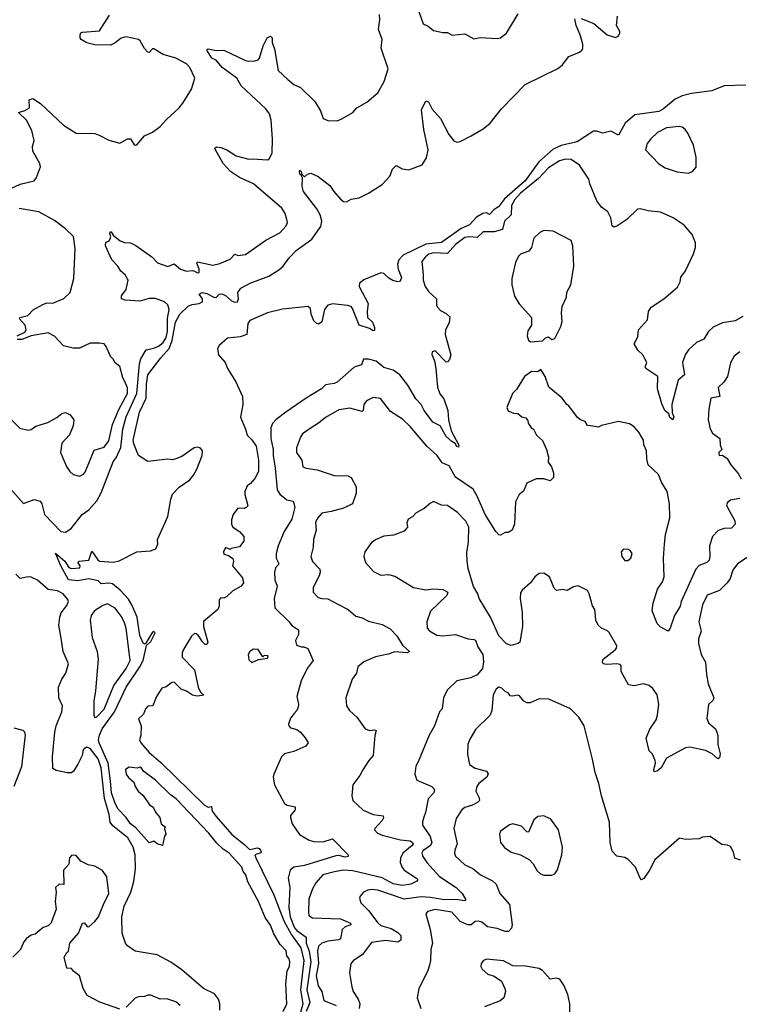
# Model space of a CAD drawing. Extents: x 2056909 to 2160450, y 827444 to 1016825.
# Tile 440 of 501: x 2109851 to 2114483, y 1001362 to 1007702. Entities that reach past the tile are written whole.
import ezdxf

# ---------------------------------------------------------------- set-up
doc = ezdxf.new("R2010")
doc.units = 0

msp = doc.modelspace()

# ---------------------------------------------------------------- linework, layer by layer
at = {"layer": '0CON10XD'}
for points in [[(2112405, 1007797.5), (2112447.5, 1007675), (2112480.7, 1007660.7), (2112515, 1007632.5), (2112575, 1007620), (2112605, 1007620), (2112635, 1007603.3), (2112715, 1007610), (2112775, 1007578.8), (2112815, 1007586.2), (2112925, 1007580), (2112945.7, 1007584.3), (2112983.8, 1007615), (2113059.3, 1007740.7)], [(2109772.9, 1004702.9), (2109875, 1004586), (2109945, 1004612.5), (2109981.7, 1004601.7), (2109992.9, 1004585), (2110011.1, 1004515), (2110115, 1004405.8), (2110145, 1004401.9), (2110182.9, 1004425), (2110252, 1004515), (2110295, 1004546.9), (2110346.5, 1004603.5), (2110374.7, 1004655), (2110453.1, 1004855), (2110474.5, 1004885.5), (2110501.7, 1004948.3), (2110514.8, 1005065), (2110536.7, 1005145), (2110605.4, 1005295), (2110622.9, 1005487.1), (2110630.9, 1005519.1), (2110665, 1005577.1), (2110715, 1005587.1), (2110745, 1005599.8), (2110775, 1005624.4), (2110793.3, 1005656.7), (2110801.2, 1005695), (2110802, 1005778), (2110812, 1005835), (2110805.4, 1005865), (2110783.3, 1005885), (2110725, 1005907.2), (2110685, 1005906.8), (2110625, 1005889.6), (2110530, 1005895), (2110506.7, 1005905), (2110506, 1005925), (2110537.1, 1005965), (2110548.1, 1006025), (2110529.4, 1006059.4), (2110502.2, 1006082.2), (2110482.5, 1006115), (2110444, 1006155), (2110403.8, 1006245), (2110405, 1006270), (2110425, 1006276.7), (2110431.2, 1006285), (2110436.7, 1006305), (2110431.2, 1006325), (2110433.8, 1006335), (2110440, 1006335), (2110452.5, 1006315), (2110497.3, 1006277.3), (2110525, 1006267.5), (2110565, 1006264.2), (2110598.9, 1006248.9), (2110700.8, 1006175), (2110736.9, 1006136.9), (2110805, 1006111.8), (2110845, 1006129.4), (2110885, 1006094.6), (2110925, 1006083.5), (2110965, 1006086.7), (2110975, 1006082.2), (2110995, 1006071.4), (2111005.7, 1006075), (2111006.4, 1006095), (2110990.8, 1006135), (2110996.2, 1006143.8), (2111095, 1006121.5), (2111138.3, 1006131.7), (2111205, 1006160.8), (2111235, 1006192), (2111255, 1006183.3), (2111305, 1006190), (2111435, 1006281.4), (2111525, 1006328.8), (2111566, 1006375), (2111573.6, 1006396.4), (2111571.2, 1006415), (2111558.8, 1006455), (2111537.6, 1006487.6), (2111355, 1006645.5), (2111265, 1006685.4), (2111208.5, 1006725), (2111161.1, 1006775), (2111111.2, 1006865), (2111107.5, 1006875), (2111116.7, 1006883.3), (2111145, 1006880), (2111185, 1006863.1), (2111245, 1006825.8), (2111325, 1006803.1), (2111350, 1006805), (2111445, 1006800), (2111456.7, 1006805), (2111470.5, 1006829.5), (2111475.8, 1006845), (2111477.6, 1006932.4), (2111469.5, 1007055), (2111457.8, 1007095), (2111435, 1007127.5), (2111276.9, 1007275), (2111249.2, 1007325), (2111155, 1007393.1), (2111115, 1007441.4), (2111087.1, 1007455), (2111056.2, 1007505), (2111065, 1007513.8), (2111115, 1007502.5), (2111165, 1007505.8), (2111305, 1007440), (2111325.6, 1007434.4), (2111365, 1007437.5), (2111385, 1007442.9), (2111395, 1007453.8), (2111417.4, 1007532.6), (2111444, 1007585), (2111465.8, 1007595.8), (2111475.7, 1007585.7), (2111476.7, 1007555), (2111490.9, 1007515), (2111514.2, 1007375), (2111576.7, 1007316.7), (2111615.4, 1007285.4), (2111657.5, 1007265), (2111750.8, 1007175), (2111788, 1007115), (2111804, 1007065), (2111835, 1007051.9), (2111895, 1007050), (2111925, 1007063.8), (2111995, 1007103.8), (2112020, 1007135), (2112085, 1007170), (2112155, 1007230), (2112195.8, 1007305), (2112222, 1007385), (2112177.6, 1007517.6), (2112184.5, 1007575), (2112160.9, 1007639.1), (2112169.3, 1007700.7), (2112166.5, 1007735)], [(2111068.5, 1002465), (2110858.8, 1002685), (2110821.5, 1002711.5), (2110725, 1002806.5), (2110650.5, 1002860.5), (2110635, 1002882.5), (2110625, 1002890), (2110607.5, 1002882.5), (2110555, 1002890), (2110532.5, 1002875), (2110536.7, 1002845), (2110552, 1002822), (2110585, 1002792.5), (2110593.3, 1002765), (2110612.5, 1002735), (2110645, 1002707.5), (2110687, 1002647), (2110710.7, 1002630.7), (2110725, 1002600), (2110752.5, 1002565), (2110762.5, 1002525), (2110787.5, 1002505), (2110782.5, 1002495), (2110791.7, 1002458.3), (2110782.5, 1002445), (2110770, 1002385), (2110736.4, 1002396.4), (2110715, 1002412.5), (2110685, 1002402.5), (2110598.8, 1002498.8), (2110563.8, 1002525), (2110535.6, 1002565), (2110485, 1002618.5), (2110465, 1002655.7), (2110441.1, 1002725), (2110435, 1002800), (2110420.9, 1002915), (2110362.6, 1003045), (2110358.9, 1003065), (2110363.9, 1003095), (2110382.4, 1003135), (2110461.5, 1003245), (2110536.2, 1003403.8), (2110625.1, 1003534.9), (2110646.1, 1003575), (2110667.5, 1003672.5), (2110695, 1003697.5), (2110722.5, 1003755), (2110715, 1003762.5), (2110705, 1003757.5), (2110658.3, 1003681.7), (2110645, 1003687.5), (2110625, 1003737.5), (2110606.9, 1003855), (2110573.7, 1003933.7), (2110550.3, 1003970.3), (2110497.8, 1004027.8), (2110448.9, 1004068.9), (2110424.6, 1004074.6), (2110375, 1004069.2), (2110355, 1004088), (2110295, 1004101.2), (2110225, 1004087.9), (2110164.3, 1004095), (2110114.7, 1004184.7), (2110082, 1004268), (2110140.8, 1004215), (2110166.2, 1004175), (2110185, 1004169.2), (2110237.3, 1004172.7), (2110240, 1004185), (2110227.5, 1004205), (2110232.5, 1004215), (2110295, 1004222.5), (2110315, 1004280), (2110353.8, 1004223.8), (2110365, 1004215.8), (2110455, 1004210), (2110491.7, 1004218.3), (2110605, 1004276.7), (2110693, 1004283), (2110726.1, 1004293.9), (2110740, 1004325), (2110737.5, 1004355), (2110803.6, 1004503.6), (2110823.8, 1004615), (2110835, 1004647.5), (2110878.3, 1004691.7), (2110945, 1004740), (2110969.7, 1004770.3), (2110991.9, 1004808.1), (2111026, 1004895), (2111027.3, 1004925), (2111015, 1004944), (2110995, 1004950), (2110974.2, 1004945.8), (2110895, 1004888.8), (2110856.1, 1004873.9), (2110835, 1004868.8), (2110805, 1004873.3), (2110675, 1004856.7), (2110615, 1004896.7), (2110585, 1004971.2), (2110582, 1004995), (2110622, 1005175), (2110664.7, 1005265), (2110666.1, 1005355), (2110675.3, 1005415), (2110758.9, 1005525), (2110813.4, 1005585), (2110833.3, 1005636.7), (2110853.7, 1005755), (2110880.7, 1005805), (2110935, 1005857), (2110961.8, 1005868.2), (2111005, 1005874.5), (2111027.2, 1005885), (2111026.7, 1005905), (2111006.9, 1005935), (2111025.3, 1005944.7), (2111055, 1005940), (2111105, 1005912.5), (2111116.9, 1005915), (2111135, 1005935.6), (2111152.2, 1005937.8), (2111175, 1005926.4), (2111215, 1005892.1), (2111235, 1005883.3), (2111251.8, 1005885), (2111259.4, 1005905), (2111255.5, 1005945), (2111275, 1005973.1), (2111335, 1006006.2), (2111455, 1006050.6), (2111518.5, 1006091.5), (2111547.5, 1006115), (2111585, 1006168), (2111630.8, 1006215), (2111730.7, 1006289.3), (2111788.8, 1006371.2), (2111794.6, 1006405.4), (2111784.7, 1006445), (2111762.6, 1006485), (2111677.1, 1006595), (2111669.7, 1006629.7), (2111671.7, 1006681.7), (2111663, 1006703), (2111655, 1006707.5), (2111652, 1006725), (2111655, 1006732.5), (2111662.5, 1006725), (2111667.5, 1006707.5), (2111685, 1006690), (2111703, 1006707), (2111725, 1006713.3), (2111771.4, 1006691.4), (2111848, 1006635), (2111872.5, 1006595), (2111915, 1006547.1), (2111935, 1006532), (2111955, 1006530), (2111985, 1006545.8), (2112035.4, 1006554.6), (2112096.2, 1006585), (2112185, 1006640.8), (2112232.5, 1006695), (2112249.5, 1006740.5), (2112275, 1006762.5), (2112312, 1006742), (2112355, 1006734.4), (2112441.7, 1006768.3), (2112468.6, 1006811.4), (2112480, 1006865), (2112452.5, 1006995), (2112438.1, 1007121.9), (2112465, 1007180), (2112483, 1007173), (2112505.9, 1007125.9), (2112558.8, 1007065), (2112612.4, 1006962.4), (2112645, 1006921.2), (2112664.3, 1006914.3), (2112685, 1006918.6), (2112755.9, 1006954.1), (2112835, 1007000), (2112879.4, 1007035), (2112952.2, 1007127.8), (2113105, 1007285.6), (2113315, 1007387.5), (2113341.5, 1007408.5), (2113385.5, 1007464.5), (2113455, 1007493.3), (2113469.2, 1007505), (2113475.6, 1007515), (2113475.5, 1007545), (2113458.5, 1007605), (2113431.9, 1007665), (2113425, 1007707.5)], [(2110255, 1007622.5), (2110365, 1007630), (2110429.8, 1007730.2)], [(2113465, 1007710), (2113546.5, 1007676.5), (2113632.5, 1007605), (2113685, 1007586.2), (2113703.9, 1007596.1), (2113713.3, 1007615), (2113713.3, 1007625), (2113691.2, 1007665), (2113698.8, 1007725)], [(2109793.1, 1006615), (2109855, 1006642.5), (2109945, 1006664.2), (2109959.2, 1006685), (2109983.8, 1006755), (2109980, 1006775), (2109936, 1006855), (2109934.1, 1006885.9), (2109943.8, 1006925), (2109929.5, 1006989.5), (2109893.8, 1007055), (2109842.5, 1007105), (2109885, 1007118), (2109913.3, 1007135), (2109912.5, 1007185), (2109935, 1007193.8), (2109985, 1007162), (2110133.6, 1007023.6), (2110215, 1006972), (2110335, 1006970), (2110367.3, 1006957.3), (2110425.7, 1006925.7), (2110495, 1006907.5), (2110545, 1006934), (2110564.1, 1006934.1), (2110585, 1006900), (2110595, 1006893.3), (2110605, 1006896.2), (2110655, 1006954.2), (2110705, 1006977.5), (2110756, 1007015), (2110795, 1007060), (2110877.1, 1007135), (2110901.9, 1007165), (2110955.7, 1007255), (2110978.8, 1007325), (2110945, 1007393.8), (2110925, 1007418.6), (2110855, 1007454.4), (2110775, 1007478.6), (2110715, 1007514), (2110705, 1007513.3), (2110685, 1007490), (2110675, 1007493.8), (2110655, 1007515.6), (2110626.2, 1007566.2), (2110615, 1007574.4), (2110535, 1007591.1), (2110505, 1007583.1), (2110465, 1007551.9), (2110435, 1007538.2), (2110335, 1007539.6), (2110283, 1007553), (2110247.5, 1007575), (2110240, 1007585), (2110240, 1007605), (2110243.6, 1007616.4), (2110255, 1007622.5)], [(2114525, 1007281.1), (2114385, 1007276.2), (2114305, 1007243.3), (2114175, 1007226.9), (2114115, 1007212.5), (2114069.9, 1007190.1), (2113995, 1007127.3), (2113965, 1007110), (2113810.2, 1007089.8), (2113748.6, 1007035), (2113705, 1006958), (2113655, 1006984.4), (2113605, 1006971.4), (2113565, 1006984.2), (2113545, 1006984.2), (2113440, 1006915), (2113335, 1006891.3), (2113285, 1006869.2), (2113193.3, 1006786.7), (2113105, 1006663.4), (2112971.2, 1006548.8), (2112933, 1006497), (2112905, 1006479.4), (2112875, 1006448.5), (2112855, 1006458), (2112831.5, 1006455), (2112790.4, 1006429.6), (2112745, 1006380.6), (2112692.9, 1006357.1), (2112565, 1006267.8), (2112465, 1006257.4), (2112319.2, 1006185), (2112291.2, 1006155), (2112282.3, 1006127.7), (2112286.9, 1006095), (2112307.5, 1006042.5), (2112300.8, 1006019.2), (2112285, 1006014.7), (2112253.1, 1006023.1), (2112227.8, 1006037.8), (2112195, 1006068.5), (2112175, 1006072.7), (2112065, 1006026.1), (2112038.2, 1006005), (2112036.2, 1005985), (2112094.2, 1005875), (2112087.3, 1005825), (2112089.2, 1005785), (2112122.5, 1005755), (2112135, 1005720), (2112135, 1005701.2), (2112125, 1005698.8), (2112102.6, 1005712.6), (2112036.9, 1005735), (2111992.8, 1005842.8), (2111984.4, 1005854.4), (2111961.1, 1005861.1), (2111865, 1005871.4), (2111835, 1005862.9), (2111812.7, 1005835), (2111795, 1005756.7), (2111775, 1005742), (2111763.8, 1005745), (2111745, 1005764), (2111727.1, 1005805), (2111722.5, 1005842.5), (2111707.5, 1005855), (2111542.6, 1005837.4), (2111445, 1005815.2), (2111332.2, 1005765), (2111318.9, 1005745), (2111312.5, 1005675), (2111269.6, 1005660.4), (2111188.3, 1005651.7), (2111133.8, 1005605), (2111124.3, 1005585), (2111130, 1005545), (2111174.3, 1005494.3), (2111188, 1005455), (2111241, 1005371), (2111284.6, 1005275), (2111287.6, 1005225), (2111273, 1005143), (2111304, 1005065), (2111315, 1005027.5), (2111345, 1004996.7), (2111372.5, 1004955), (2111387.5, 1004865), (2111387.8, 1004792.2), (2111365, 1004747.5), (2111335, 1004712.5), (2111315, 1004700), (2111300, 1004665), (2111300, 1004645), (2111319.1, 1004575), (2111315.2, 1004564.7), (2111295, 1004555.5), (2111255, 1004557.5), (2111225, 1004516.7), (2111215, 1004482.5), (2111214.1, 1004454.1), (2111222.5, 1004435), (2111265.9, 1004405.9), (2111292.5, 1004375), (2111292.5, 1004345), (2111265, 1004307.5), (2111213, 1004297), (2111205, 1004290), (2111175, 1004302.5), (2111162, 1004275), (2111165, 1004260), (2111195, 1004252.5), (2111223.6, 1004233.6), (2111226.7, 1004215), (2111220, 1004185), (2111285, 1004107.5), (2111291.2, 1004075), (2111276.2, 1004055), (2111222.5, 1004025), (2111185, 1003987.5), (2111165, 1003977.5), (2111145, 1003980), (2111134.2, 1003965.8), (2111133.8, 1003925), (2111126.1, 1003903.9), (2111035, 1003827.5), (2111033.8, 1003795), (2111062.5, 1003695), (2111055, 1003680), (2111045, 1003680), (2111027, 1003697), (2110999.3, 1003739.3), (2110987, 1003747), (2110975, 1003750), (2110956.4, 1003733.6), (2110905, 1003647.5), (2110896.2, 1003625), (2110897.5, 1003597.5), (2110975.9, 1003515.9), (2111000, 1003405), (2111015, 1003372.5), (2111037, 1003353), (2110994.2, 1003345.8), (2110963.2, 1003353.2), (2110925, 1003378.6), (2110890.6, 1003390.6), (2110845, 1003436.7), (2110830, 1003435), (2110793.6, 1003406.4), (2110765, 1003397.5), (2110732.5, 1003345), (2110707.5, 1003285), (2110675, 1003282.5), (2110660, 1003265), (2110648.8, 1003231.2), (2110615, 1003200), (2110632.5, 1003155), (2110630, 1003095), (2110621.2, 1003065), (2110631.2, 1003045), (2110685, 1002982.8), (2110760.3, 1002920.3), (2111040, 1002645), (2111065, 1002630.6), (2111086.4, 1002636.4), (2111089.2, 1002605), (2111115, 1002570.5), (2111216.2, 1002455), (2111300.1, 1002390.1), (2111325, 1002362.8), (2111335, 1002358.4), (2111379.4, 1002369.4), (2111393.1, 1002365), (2111400.5, 1002355), (2111406.2, 1002345), (2111402.7, 1002337.3), (2111364.8, 1002325.2), (2111369.8, 1002305), (2111486.2, 1002066.2), (2111550.4, 1001900.4), (2111600.4, 1001810.4), (2111660.1, 1001725), (2111678.8, 1001645), (2111658.9, 1001455), (2111673.8, 1001365), (2111652.6, 1001285)], [(2114155, 1006714.3), (2114181.2, 1006725), (2114205, 1006753.3), (2114204.3, 1006815.7), (2114187.9, 1006895), (2114152, 1006972), (2114134, 1006995), (2114115, 1007009.2), (2114095, 1007014.3), (2114015, 1007005.5), (2113956.2, 1006975), (2113912.5, 1006935), (2113890, 1006905), (2113878.8, 1006865), (2113965, 1006774), (2114005, 1006747.5), (2114082.6, 1006722.6), (2114155, 1006714.3)], [(2113875, 1005517.5), (2113861.2, 1005545), (2113830, 1005575), (2113806.2, 1005615), (2113829.3, 1005660.7), (2113834, 1005705), (2113891.2, 1005768.8), (2113897.3, 1005822.7), (2113915, 1005852), (2113996.3, 1005903.7), (2114085, 1005980), (2114101.5, 1006015), (2114106.9, 1006045), (2114136.7, 1006085), (2114186.9, 1006195), (2114201.1, 1006235), (2114200.6, 1006265), (2114179.7, 1006319.7), (2114128.8, 1006378.8), (2114056.4, 1006426.4), (2113975, 1006462.5), (2113895, 1006470.8), (2113845, 1006484.3), (2113827.9, 1006482.1), (2113758, 1006415), (2113695, 1006372.5), (2113675, 1006366.7), (2113664, 1006374), (2113655.8, 1006425.8), (2113636, 1006465), (2113595, 1006493.8), (2113565.8, 1006535), (2113520, 1006645), (2113513.5, 1006675), (2113454.3, 1006764.3), (2113400.9, 1006800.9), (2113365, 1006803.1), (2113325, 1006793.1), (2113255, 1006747.2), (2113190.7, 1006679.3), (2113075, 1006584.7), (2113038.9, 1006545), (2113016.8, 1006505), (2113014.7, 1006445), (2112972.3, 1006405), (2112958.5, 1006351.5), (2112905, 1006336.1), (2112835, 1006335.6), (2112795, 1006300), (2112745, 1006304.7), (2112715, 1006298.6), (2112655, 1006254.7), (2112605, 1006196.9), (2112515, 1006200), (2112485, 1006192.7), (2112461.9, 1006175), (2112439.2, 1006145), (2112448.7, 1006061.3), (2112447.5, 1006025), (2112461.2, 1005985), (2112485, 1005949.4), (2112534.2, 1005905), (2112534.3, 1005865), (2112540.3, 1005850.3), (2112558.7, 1005828.7), (2112595, 1005810), (2112619.3, 1005789.3), (2112615, 1005750), (2112592.5, 1005705), (2112589.2, 1005675), (2112626, 1005545), (2112617.5, 1005515), (2112605, 1005500), (2112595, 1005497.5), (2112525, 1005568.8), (2112506.2, 1005563.8), (2112504.1, 1005545.9), (2112520, 1005505), (2112530, 1005455), (2112540.6, 1005335), (2112555, 1005293.8), (2112580.3, 1005260.3), (2112605.7, 1005185), (2112611.4, 1005125), (2112627.9, 1005055), (2112678, 1004962), (2112675, 1004950), (2112665, 1004953.3), (2112653.8, 1004973.8), (2112632.2, 1004985), (2112595, 1005017.8), (2112556.2, 1005086.2), (2112510.8, 1005110.8), (2112454.8, 1005184.8), (2112435.2, 1005225.2), (2112400.9, 1005260.9), (2112349.6, 1005349.6), (2112298.2, 1005415), (2112255, 1005446.2), (2112195, 1005462.5), (2112145, 1005504.3), (2112095, 1005517.1), (2112064.1, 1005515.9), (2112051.2, 1005478.8), (2112003.8, 1005465), (2111895, 1005368.5), (2111875, 1005358.9), (2111818.5, 1005351.5), (2111794, 1005326), (2111694.5, 1005265.5), (2111564.4, 1005175), (2111501.7, 1005128.3), (2111477.6, 1005102.4), (2111466.3, 1005073.7), (2111467.6, 1005005), (2111482.6, 1004935), (2111482.3, 1004895), (2111495.9, 1004815), (2111507.3, 1004675), (2111525, 1004647.1), (2111571.2, 1004611.2), (2111611.8, 1004601.8), (2111622.5, 1004562.5), (2111602.9, 1004485), (2111553.1, 1004406.9), (2111515.4, 1004315), (2111502, 1004265), (2111500.9, 1004235), (2111517.5, 1004205), (2111516.7, 1004195), (2111497.2, 1004172.8), (2111490, 1004145), (2111492.8, 1004095), (2111507.3, 1004055), (2111488.1, 1003975), (2111492.9, 1003915), (2111586, 1003825), (2111602.2, 1003802.2), (2111645, 1003772.5), (2111645.7, 1003744.3), (2111626.7, 1003705), (2111632.5, 1003675), (2111665, 1003663.3), (2111680, 1003665), (2111705, 1003653.3), (2111740, 1003575), (2111700.8, 1003525), (2111662.2, 1003445), (2111634.4, 1003345), (2111645.6, 1003295), (2111644.2, 1003275), (2111635, 1003253.3), (2111616.7, 1003235), (2111593.3, 1003205), (2111580, 1003165), (2111583.3, 1003155), (2111593, 1003143), (2111635, 1003130.8), (2111658.8, 1003115), (2111688.8, 1003078.8), (2111707.5, 1003045), (2111692.5, 1003025), (2111615, 1002990.8), (2111555, 1002975.6), (2111535, 1002956), (2111485.9, 1002844.1), (2111482.9, 1002825), (2111490, 1002775), (2111556.2, 1002655), (2111572.5, 1002645), (2111624.5, 1002634.5), (2111623.8, 1002615), (2111595, 1002578), (2111593.3, 1002565), (2111604.2, 1002525), (2111652, 1002455), (2111715, 1002418.6), (2111745, 1002410), (2111805, 1002408.6), (2111865, 1002427.5), (2111965.8, 1002325), (2111964.2, 1002315), (2111945, 1002309.7), (2111905, 1002320), (2111885, 1002317.8), (2111685, 1002256.9), (2111616.2, 1002245), (2111592, 1002225), (2111578.1, 1002175), (2111588.8, 1002115), (2111582.3, 1001985), (2111591.2, 1001925), (2111620.2, 1001855), (2111635, 1001836.8), (2111695.3, 1001795), (2111694.8, 1001755.2), (2111714.2, 1001704.2), (2111725.5, 1001635.5), (2111699.7, 1001455), (2111719.2, 1001375), (2111694.5, 1001315)], [(2109835, 1005666.7), (2109885, 1005690), (2109893.3, 1005705), (2109885.9, 1005735.9), (2109850, 1005775), (2109852.5, 1005785), (2109903.6, 1005796.4), (2109937, 1005833), (2110000.9, 1005869.1), (2110025, 1005878.1), (2110065, 1005875.7), (2110134.2, 1005905.8), (2110176, 1005945), (2110200, 1006035), (2110208, 1006228), (2110196.9, 1006305), (2110146.2, 1006356.2), (2110075, 1006408.6), (2109975, 1006464.3), (2109847, 1006487)], [(2113137.8, 1005627.8), (2113215, 1005634.2), (2113235, 1005652.5), (2113255, 1005660), (2113275, 1005643.3), (2113295, 1005650), (2113334.4, 1005725.6), (2113341.7, 1005758.3), (2113337.8, 1005815), (2113341.9, 1005855), (2113369.4, 1005915), (2113373.4, 1005946.6), (2113397.8, 1005995), (2113417.8, 1006115), (2113411.9, 1006245), (2113400.3, 1006280.3), (2113285, 1006340.8), (2113225, 1006344), (2113198.3, 1006331.7), (2113160, 1006295), (2113144.4, 1006235.6), (2113128.3, 1006211.7), (2113075, 1006192), (2113061.7, 1006178.3), (2113042.1, 1006137.9), (2113019.2, 1006035), (2113018, 1005995), (2113035, 1005922.5), (2113065, 1005872.5), (2113144.1, 1005784.1), (2113146, 1005735), (2113122.1, 1005697.9), (2113116.2, 1005665), (2113125, 1005638.8), (2113137.8, 1005627.8)], [(2114505, 1005790), (2114455, 1005762.5), (2114375, 1005750), (2114315, 1005721.4), (2114285.4, 1005694.6), (2114255, 1005646), (2114206.2, 1005623.8), (2114155, 1005575.6), (2114134.5, 1005545), (2114116.4, 1005495), (2114128.9, 1005415), (2114088.2, 1005381.8), (2114047.3, 1005225), (2114050, 1005170), (2114061.1, 1005145), (2114055, 1005126.2), (2114035, 1005141.2), (2114030, 1005165), (2114004, 1005185), (2113985, 1005227.5), (2113956.2, 1005325), (2113957.5, 1005405), (2113880, 1005455), (2113876, 1005465), (2113886.7, 1005495), (2113875, 1005517.5)], [(2109727.5, 1005195), (2109852.7, 1005072.7), (2109905, 1005058.8), (2109925, 1005063.8), (2109955, 1005084.2), (2110032.4, 1005107.6), (2110090.5, 1005139.5), (2110123, 1005167), (2110145, 1005172.5), (2110175, 1005157.5), (2110198.8, 1005125), (2110196.1, 1005086.1), (2110172.1, 1005027.9), (2110122.5, 1004975), (2110114.5, 1004915), (2110152.2, 1004825), (2110173.1, 1004793.1), (2110195, 1004772.9), (2110235, 1004762.5), (2110261.2, 1004775), (2110272.1, 1004787.9), (2110330.7, 1004929.3), (2110395, 1004948.9), (2110425, 1004990.6), (2110448.3, 1005095), (2110488, 1005192), (2110544.8, 1005295), (2110545, 1005331.2), (2110525, 1005377.5), (2110514.4, 1005395), (2110495, 1005470), (2110464.1, 1005494.1), (2110454.1, 1005514.1), (2110435, 1005532.5), (2110407.7, 1005597.7), (2110393.9, 1005613.9), (2110365, 1005620), (2110305, 1005618.6), (2110235, 1005588), (2110195, 1005586), (2110133, 1005603), (2110075.8, 1005665), (2110035, 1005685.7), (2109925, 1005666), (2109865, 1005642.5), (2109835, 1005642)], [(2114485.7, 1005564.3), (2114449.2, 1005535), (2114425, 1005493.3), (2114406, 1005404), (2114383, 1005367), (2114345.8, 1005334.2), (2114357.5, 1005275), (2114300, 1005265), (2114285.8, 1005194.2)], [(2114485, 1004619.2), (2114425, 1004608), (2114405.8, 1004594.2), (2114400.8, 1004579.2), (2114404.2, 1004565), (2114454.3, 1004475), (2114456.9, 1004453.1), (2114432.1, 1004427.9), (2114385, 1004425.6), (2114347.4, 1004412.6), (2114310.9, 1004375), (2114290.4, 1004315), (2114293.3, 1004245), (2114288, 1004222), (2114273.4, 1004206.6), (2114225, 1004188.5), (2114203.2, 1004165), (2114109.2, 1003955), (2114101.4, 1003925), (2114066, 1003865), (2114038.2, 1003785), (2114025, 1003765.8), (2113973, 1003793), (2113953.8, 1003815), (2113921.2, 1003895), (2113929.2, 1003945), (2113955.8, 1004035), (2113987.6, 1004082.4), (2113999.4, 1004115), (2113995.5, 1004235), (2114000.3, 1004325), (2114007.4, 1004387.4), (2114034.5, 1004495), (2114034.4, 1004585), (2114018.5, 1004665), (2113980.8, 1004725), (2113962.7, 1004772.7), (2113897.1, 1004835), (2113886.8, 1004875), (2113885.9, 1004925.9), (2113867.5, 1004965), (2113865.6, 1004995), (2113836.9, 1005046.9), (2113805, 1005080.8), (2113775, 1005099.4), (2113704.3, 1005114.3), (2113595, 1005090), (2113575, 1005078.8), (2113540, 1005085), (2113505, 1005090), (2113490, 1005115), (2113460, 1005125), (2113440.7, 1005140.7), (2113386.4, 1005216.4), (2113373.6, 1005223.6), (2113342.5, 1005265), (2113256.1, 1005336.1), (2113234, 1005405), (2113205, 1005450), (2113186.4, 1005433.6), (2113144.1, 1005435.9), (2113100, 1005405), (2113048.3, 1005321.7), (2113022.5, 1005295), (2112986.7, 1005205), (2112995, 1005182.5), (2113028.3, 1005168.3), (2113056.4, 1005166.4), (2113083.9, 1005143.9), (2113109.3, 1005139.3), (2113121.7, 1005121.7), (2113123.3, 1005105), (2113145, 1005072.5), (2113157.5, 1005065), (2113176.4, 1005026.4), (2113215, 1004992.5), (2113241.2, 1004935), (2113253.8, 1004885), (2113253, 1004853), (2113273.6, 1004823.6), (2113286.7, 1004785), (2113286.2, 1004755), (2113265, 1004732.5), (2113225, 1004746.2), (2113175, 1004746), (2113115, 1004716.7), (2113093.6, 1004666.4), (2113066.7, 1004645), (2113042.7, 1004597.3), (2113036.7, 1004455), (2113021.2, 1004415), (2112995, 1004400.8), (2112975, 1004401.2), (2112945, 1004381.9), (2112934.6, 1004384.6), (2112916.2, 1004406.2), (2112845.9, 1004515.9), (2112796.2, 1004635), (2112769.2, 1004679.2), (2112655.9, 1004755.9), (2112615, 1004828.8), (2112569.7, 1004849.7), (2112538.9, 1004895), (2112471.8, 1004955), (2112365, 1005082.5), (2112315, 1005128.8), (2112238.3, 1005178.3), (2112173.6, 1005263.6), (2112125, 1005268.9), (2112082.1, 1005247.9), (2112065.4, 1005224.6), (2112062.5, 1005185), (2112055, 1005178.6), (2111975, 1005200.6), (2111905, 1005190.9), (2111819.2, 1005140.8), (2111775, 1005103.5), (2111726.2, 1005075), (2111671.4, 1005035), (2111658.1, 1005015), (2111632, 1004945), (2111632, 1004915), (2111666.2, 1004865), (2111673.9, 1004823.9), (2111695, 1004813.8), (2111765, 1004803.1), (2111875, 1004767.3), (2111964.3, 1004764.3), (2111984.1, 1004754.1), (2112016.2, 1004695), (2112016, 1004654), (2111993.3, 1004585), (2111935, 1004557.5), (2111855, 1004534.6), (2111796.2, 1004525), (2111767.4, 1004492.6), (2111754.4, 1004465), (2111759.2, 1004415), (2111741.9, 1004355), (2111738.9, 1004305), (2111724.4, 1004245), (2111735, 1004214.2), (2111782.5, 1004165), (2111785.7, 1004145), (2111779.1, 1004120.9), (2111739.2, 1004045), (2111739.2, 1004015), (2111772.3, 1003982.3), (2111795, 1003974.5), (2111835, 1003972.5), (2111898.7, 1003938.7), (2111964.3, 1003905), (2112015, 1003861.2), (2112055, 1003851.5), (2112095, 1003828.2), (2112185, 1003808.6), (2112235, 1003780), (2112278, 1003735), (2112314.4, 1003675), (2112359.2, 1003635), (2112345, 1003624.5), (2112265, 1003632.5), (2112223.3, 1003616.7), (2112140.4, 1003599.6), (2112065, 1003566.5), (2112027.5, 1003535), (2112017.8, 1003495), (2111991.8, 1003455), (2111951.1, 1003335), (2111955, 1003283.8), (2111974.6, 1003254.6), (2112021.7, 1003211.7), (2112075, 1003136), (2112105, 1003125.7), (2112135, 1003130), (2112146, 1003125), (2112137.4, 1003092.6), (2112126.7, 1002965), (2112097.8, 1002932.2), (2112058.5, 1002871.5), (2112039.2, 1002835), (2111994.5, 1002775.5), (2111989.2, 1002705), (2111996.2, 1002675), (2112062.6, 1002612.6), (2112125, 1002584.6), (2112190, 1002575), (2112192, 1002562), (2112185, 1002546), (2112136, 1002495), (2112133.8, 1002485), (2112154.5, 1002464.5), (2112185, 1002451.5), (2112301.7, 1002421.8), (2112364, 1002414), (2112379.5, 1002405), (2112382.7, 1002395), (2112377.3, 1002385), (2112317.2, 1002335), (2112302.6, 1002302.6), (2112299.2, 1002275), (2112312.3, 1002242.2), (2112326.5, 1002225), (2112405.6, 1002175), (2112412.9, 1002165), (2112406.2, 1002155), (2112368, 1002135), (2112315, 1002127.1), (2112255, 1002138.4), (2112185, 1002176.3), (2111995, 1002221.2), (2111933.6, 1002226.4), (2111876.2, 1002216.2), (2111802.9, 1002195), (2111756.7, 1002145), (2111735, 1002106.2), (2111711.7, 1002038.3), (2111710, 1001955), (2111712.9, 1001935), (2111735, 1001919.5), (2111915, 1001912.6), (2111979.4, 1001885), (2111981.4, 1001875), (2111945, 1001860.3), (2111925.9, 1001845), (2111915, 1001784.4), (2111903.1, 1001776.9), (2111835, 1001769.1), (2111795, 1001756.1), (2111774.3, 1001735.7), (2111768.1, 1001705), (2111775.2, 1001625), (2111759.8, 1001545), (2111771.9, 1001481.9), (2111794.7, 1001445), (2111807.5, 1001387.5), (2111887.1, 1001355)], [(2114285.8, 1005194.2), (2114281.4, 1005125), (2114295, 1005067.5), (2114310.7, 1005040.7), (2114356.7, 1005005), (2114360, 1004965), (2114370, 1004935), (2114350, 1004915), (2114353.3, 1004895), (2114375, 1004897.5), (2114405, 1004877.5), (2114428.8, 1004835), (2114475, 1004780), (2114493.8, 1004745)], [(2113557, 1003863), (2113552.5, 1003905), (2113538.3, 1003928.3), (2113516.7, 1004005), (2113505, 1004026.7), (2113445, 1004056.2), (2113415, 1004051.2), (2113375, 1004026.7), (2113345, 1004033.3), (2113305, 1004027.5), (2113291.7, 1004041.7), (2113261.2, 1004115), (2113225, 1004137.5), (2113195, 1004135.8), (2113165.6, 1004114.4), (2113138.8, 1004075), (2113085, 1004028.8), (2113075, 1004012.5), (2113071.5, 1003975), (2113085.5, 1003885), (2113087.5, 1003795), (2113070, 1003695), (2113060, 1003685), (2113015, 1003672.9), (2112985, 1003684.3), (2112934.3, 1003735), (2112882, 1003855), (2112807.5, 1003975), (2112799.4, 1004005), (2112771.7, 1004051.7), (2112737.7, 1004167.7), (2112730, 1004215), (2112728.9, 1004271.1), (2112738.9, 1004341.1), (2112741.8, 1004435), (2112722.1, 1004472.1), (2112668.8, 1004528.8), (2112605, 1004573.8), (2112565, 1004576), (2112515, 1004600), (2112495, 1004590), (2112455, 1004554), (2112403.3, 1004526.7), (2112379.5, 1004500.5), (2112351.2, 1004485), (2112341.7, 1004461.7), (2112346.7, 1004435), (2112325, 1004408), (2112256.8, 1004383.2), (2112195, 1004376.5), (2112145, 1004355.8), (2112115.8, 1004335), (2112073.3, 1004275), (2112066.2, 1004245), (2112076.1, 1004206.1), (2112128.3, 1004148.3), (2112175, 1004126.2), (2112225, 1004130), (2112265, 1004120), (2112385.9, 1004045.9), (2112465, 1004030.8), (2112515, 1004037.5), (2112575, 1004033.3), (2112606.4, 1004016.4), (2112600, 1003995), (2112495, 1003894), (2112470.8, 1003825), (2112474.2, 1003785), (2112487.6, 1003767.6), (2112535, 1003739.4), (2112575, 1003735.6), (2112655, 1003744), (2112737.5, 1003715), (2112775, 1003712), (2112785, 1003706), (2112798.8, 1003665), (2112831.9, 1003615), (2112836.8, 1003566.8), (2112829.3, 1003525), (2112795, 1003483.9), (2112755, 1003464.1), (2112665, 1003445.5), (2112602, 1003385), (2112578, 1003335), (2112570, 1003265), (2112554, 1003245), (2112521.4, 1003155), (2112485.7, 1003094.3), (2112416.6, 1002923.4), (2112400, 1002895), (2112394.3, 1002845), (2112406.2, 1002805), (2112504.2, 1002765), (2112520.6, 1002745), (2112515.5, 1002724.5), (2112480, 1002685), (2112463.7, 1002596.3), (2112451.8, 1002568.2), (2112443, 1002537), (2112444.5, 1002515), (2112493.6, 1002443.6), (2112502.8, 1002405), (2112494.3, 1002385.7), (2112445, 1002349.5), (2112440, 1002335), (2112445.3, 1002315), (2112471.8, 1002275), (2112552.1, 1002185), (2112659.5, 1002115), (2112699.2, 1002075), (2112722.5, 1002035), (2112715, 1002027.5), (2112658, 1002038), (2112585, 1002035.1), (2112495, 1002050.7), (2112435, 1002053.5), (2112325, 1002039.5), (2112155, 1002097.5), (2112118.2, 1002101.8), (2112092, 1002098), (2112064.6, 1002085.4), (2112041.7, 1002058.3), (2112038.6, 1002045), (2112047.5, 1002015), (2112097, 1001967), (2112155, 1001886.2), (2112175, 1001870.4), (2112196.3, 1001863.7), (2112241.3, 1001851.3), (2112285.8, 1001825), (2112304.3, 1001805), (2112304, 1001775), (2112285, 1001763.1), (2112205, 1001772.7), (2112115, 1001760), (2112057.6, 1001682.4), (2111997.6, 1001642.4), (2111982.9, 1001625), (2111974.2, 1001565), (2111988.1, 1001475), (2111996.9, 1001445), (2112028.9, 1001395), (2112039.7, 1001365), (2112035.3, 1001335)], [(2114633.8, 1004306.2), (2114470.9, 1004199.1), (2114442, 1004158), (2114424.1, 1004105), (2114405, 1004076.5), (2114355, 1004027.7), (2114275, 1003995.6), (2114245.3, 1003934.7), (2114221.1, 1003825), (2114238.1, 1003765), (2114220, 1003715), (2114220.5, 1003685), (2114237.3, 1003615), (2114265.6, 1003565), (2114270.6, 1003485), (2114283.1, 1003425), (2114318.6, 1003335), (2114315, 1003321.2), (2114285, 1003292.5), (2114273.2, 1003203.2), (2114284, 1003175), (2114328.8, 1003135), (2114338, 1003115), (2114344.1, 1003094.1), (2114344.2, 1003035), (2114360, 1002975), (2114355, 1002950), (2114345, 1002943.3), (2114308.8, 1002975), (2114265, 1002995.6), (2114165, 1003018.6), (2114135.6, 1003014.4), (2114015, 1002948), (2113979.2, 1002885), (2113955, 1002864.4), (2113935, 1002860), (2113931.9, 1002875), (2113942.9, 1002915), (2113941.7, 1002931.7), (2113925, 1002972.5), (2113903.3, 1002995), (2113883.8, 1003075), (2113907, 1003133), (2113947, 1003193), (2113957, 1003223), (2113965.6, 1003295), (2113954.3, 1003354.3), (2113925.8, 1003395.8), (2113902.5, 1003415), (2113865, 1003425.7), (2113805, 1003413.1), (2113769.7, 1003419.7), (2113721.2, 1003505), (2113721.9, 1003541.9), (2113715, 1003549.5), (2113695, 1003554.6), (2113630.5, 1003550.5), (2113606.7, 1003555), (2113601.2, 1003565), (2113606, 1003585), (2113682.9, 1003645), (2113692.9, 1003655), (2113695, 1003670), (2113645, 1003756.7), (2113635, 1003767.5), (2113595, 1003783.3), (2113575, 1003802.5), (2113560, 1003835), (2113557, 1003863)], [(2113745, 1004218.8), (2113765, 1004219.2), (2113784, 1004235), (2113793.3, 1004265), (2113780, 1004285), (2113765, 1004292.5), (2113735, 1004290), (2113722.5, 1004275), (2113726.7, 1004245), (2113745, 1004218.8)], [(2111138.8, 1001325), (2111138.8, 1001365), (2111130, 1001395), (2111105, 1001430), (2111035, 1001463.5), (2110895, 1001585.3), (2110824.2, 1001634.2), (2110735, 1001681.1), (2110593.8, 1001703.8), (2110545, 1001738.6), (2110531.4, 1001755), (2110509.4, 1001819.4), (2110507.8, 1001925), (2110523.8, 1001995), (2110565.8, 1002085), (2110586, 1002154), (2110596.4, 1002235), (2110594.7, 1002325.3), (2110581.2, 1002375), (2110546.5, 1002435), (2110450.5, 1002510.5), (2110433.5, 1002535), (2110426.1, 1002585), (2110396.8, 1002686.8), (2110375, 1002884.5), (2110355, 1002943.1), (2110305, 1003008.9), (2110281.7, 1003018.3), (2110258.8, 1003001.2), (2110252, 1002965), (2110225, 1002907.5), (2110197.3, 1002862.7), (2110185, 1002853.3), (2110157, 1002853), (2110085, 1002866.7), (2110065, 1002880), (2110061.9, 1002955), (2110077.5, 1003115), (2110086.2, 1003155), (2110123.1, 1003245), (2110127.3, 1003285), (2110102.2, 1003335), (2110101.1, 1003405), (2110121.5, 1003455), (2110147.5, 1003495), (2110165.5, 1003554.5), (2110130.6, 1003635), (2110118.9, 1003718.9), (2110103.4, 1003803.4), (2110108.2, 1003855), (2110117.6, 1003882.4), (2110155, 1003929.2), (2110164.4, 1003955), (2110159.8, 1003969.8), (2110130, 1004005), (2110095, 1004023.5), (2110035, 1004032.9), (2109965, 1004092.9), (2109925, 1004112.7), (2109905, 1004114.4), (2109855, 1004103.8), (2109825, 1004131.2)], [(2110335, 1003208.8), (2110345, 1003210.8), (2110395, 1003262.2), (2110457.1, 1003415), (2110535.7, 1003525), (2110560.9, 1003575), (2110535.2, 1003785), (2110524.2, 1003825), (2110505, 1003862.5), (2110465, 1003912.9), (2110415, 1003940.5), (2110385, 1003930.5), (2110332, 1003895), (2110310.8, 1003865), (2110304.2, 1003835), (2110317.8, 1003725), (2110348.5, 1003635), (2110355.6, 1003585), (2110339.2, 1003380.8), (2110327.3, 1003315), (2110327.5, 1003225), (2110335, 1003208.8)], [(2111345, 1003562.5), (2111388.3, 1003581.7), (2111445, 1003590), (2111450, 1003605), (2111425, 1003607.5), (2111415, 1003600), (2111385, 1003646.7), (2111355, 1003650), (2111332.5, 1003635), (2111322.5, 1003615), (2111325, 1003580), (2111345, 1003562.5)], [(2114489.5, 1002289.5), (2114453.9, 1002303.9), (2114445, 1002342.5), (2114425, 1002377.5), (2114406.1, 1002386.1), (2114370.5, 1002390.5), (2114295, 1002442.5), (2114245, 1002437.5), (2114225, 1002426.7), (2114136.4, 1002423.6), (2114097.5, 1002432.5), (2113938.3, 1002291.7), (2113904.5, 1002225.5), (2113867.3, 1002172.7), (2113853.9, 1002163.9), (2113844.1, 1002174.1), (2113814.4, 1002244.4), (2113768, 1002295), (2113745, 1002307.1), (2113695, 1002316.7), (2113665, 1002347.5), (2113652, 1002405), (2113646.2, 1002535), (2113595.6, 1002705), (2113578.9, 1002785), (2113554.6, 1002855), (2113538.3, 1002941.7), (2113484.4, 1003155), (2113450.3, 1003210.3), (2113395.6, 1003265.6), (2113257.7, 1003327.7), (2113195, 1003330), (2113137.3, 1003302.7), (2113115, 1003303.3), (2113095, 1003313.3), (2113068.3, 1003348.3), (2113055, 1003352.5), (2113025, 1003346), (2113008.8, 1003348.8), (2112995, 1003367.5), (2112975, 1003376.2), (2112955, 1003397.5), (2112935, 1003404.2), (2112918.3, 1003391.7), (2112899.4, 1003355), (2112890, 1003255), (2112880, 1003225), (2112785, 1003132), (2112745, 1003066.2), (2112734.6, 1003035.4), (2112733.7, 1002973.7), (2112746.4, 1002906.4), (2112783.6, 1002883.6), (2112854.5, 1002864.5), (2112866.6, 1002846.6), (2112857.1, 1002825), (2112806.9, 1002785), (2112792.2, 1002765), (2112787.8, 1002735), (2112808.3, 1002691.7), (2112810.6, 1002675), (2112798.3, 1002661.7), (2112765, 1002644), (2112715, 1002629.1), (2112695.7, 1002615), (2112661.1, 1002558.9), (2112645.5, 1002495), (2112667.7, 1002395), (2112651.1, 1002355), (2112649.2, 1002335), (2112657, 1002317), (2112715, 1002259.4), (2112767.3, 1002237.3), (2112817.5, 1002195), (2112895, 1002156.9), (2112918.6, 1002135), (2112940.6, 1002075), (2113002.9, 1002005), (2113020.9, 1001875), (2113017.3, 1001852.7), (2112998, 1001832), (2112975, 1001831.1), (2112925, 1001850.5), (2112862.3, 1001862.2), (2112825, 1001892.2), (2112805, 1001898.4), (2112782, 1001895), (2112756.2, 1001873.8), (2112735, 1001874.6), (2112686, 1001896), (2112632, 1001955), (2112525, 1001973.1), (2112475, 1001960.8), (2112464.4, 1001945.6), (2112491.9, 1001845), (2112507.8, 1001755), (2112496.7, 1001715), (2112495.7, 1001645), (2112489.2, 1001615), (2112475.5, 1001574.5), (2112420.8, 1001465), (2112410, 1001405), (2112432.5, 1001335)], [(2109815, 1002766.7), (2109863.6, 1002893.6), (2109889.2, 1003095), (2109884.2, 1003114.2), (2109874.3, 1003124.3), (2109815, 1003140)], [(2113275, 1002193.3), (2113295, 1002203.3), (2113312.5, 1002227.5), (2113340, 1002325), (2113344.4, 1002375), (2113319.4, 1002485), (2113270, 1002555), (2113225, 1002576), (2113185, 1002571.2), (2113160.3, 1002549.7), (2113125, 1002470), (2113115, 1002472.5), (2113079.7, 1002509.7), (2113025, 1002523.8), (2113003, 1002517), (2112944.1, 1002475.9), (2112938.8, 1002455), (2112946.2, 1002405), (2112971.7, 1002371.7), (2113015, 1002342.9), (2113075, 1002324.2), (2113132.3, 1002292.3), (2113155, 1002266.7), (2113180.8, 1002220.8), (2113202.4, 1002202.4), (2113225, 1002194), (2113275, 1002193.3)], [(2111547.6, 1001315), (2111569.5, 1001365), (2111563.3, 1001495), (2111571.6, 1001578.4), (2111586.7, 1001605), (2111589.8, 1001635), (2111585, 1001654.3), (2111569.5, 1001675), (2111565, 1001706), (2111528.2, 1001748.2), (2111486.4, 1001816.4), (2111465, 1001871.1), (2111431.9, 1001921.9), (2111387, 1002025), (2111320.1, 1002150.1), (2111306.2, 1002195), (2111288.5, 1002218.5), (2111280, 1002245), (2111199.6, 1002335), (2111160.9, 1002360.9), (2111120.6, 1002400.6), (2111068.5, 1002465)], [(2110495, 1001332), (2110365.7, 1001375.7), (2110285, 1001419.2), (2110259.1, 1001465), (2110235.6, 1001545), (2110198, 1001575), (2110185, 1001593.3), (2110154.2, 1001595), (2110136.2, 1001665), (2110153.3, 1001695), (2110166, 1001705), (2110174.1, 1001755.9), (2110229.7, 1001820.3), (2110255, 1001883.8), (2110265, 1001887.5), (2110285, 1001863.3), (2110295, 1001861.2), (2110335, 1001896), (2110357.8, 1001925), (2110389.4, 1002005), (2110425.5, 1002075), (2110412.3, 1002182.3), (2110384.3, 1002224.3), (2110335, 1002251.4), (2110291.3, 1002261.3), (2110244.1, 1002284.1), (2110215, 1002320), (2110187.5, 1002322.5), (2110172.5, 1002305), (2110167.5, 1002265), (2110133.8, 1002225), (2110135.9, 1002134.1), (2110105, 1002135.7), (2110081.2, 1002115), (2110086.2, 1002085), (2110080, 1002025), (2110086.7, 1001975), (2110053.6, 1001886.4), (2110035, 1001867.5), (2110003, 1001857), (2109950, 1001815), (2109925, 1001806.7), (2109895, 1001786.7), (2109876.7, 1001765), (2109855.8, 1001714.2), (2109806.7, 1001665)], [(2113391.2, 1001305), (2113391.2, 1001365), (2113380, 1001425), (2113354, 1001485), (2113326.7, 1001525), (2113305, 1001530), (2113265, 1001523.8), (2113215, 1001580), (2113195, 1001592), (2113107.3, 1001607.3), (2113025, 1001610), (2112965, 1001642.5), (2112855, 1001652), (2112835.7, 1001644.3), (2112821.2, 1001625), (2112818.8, 1001605), (2112827.7, 1001587.7), (2112865, 1001556.2), (2112905, 1001543.8), (2112951.7, 1001511.7), (2112973.8, 1001463.8), (2112976.7, 1001445), (2112967.5, 1001405), (2112942.5, 1001385), (2112843.2, 1001346.8)], [(2110883.3, 1001355), (2110855, 1001378.8), (2110798.3, 1001398.3), (2110755, 1001395.8), (2110695, 1001422), (2110675, 1001421.2), (2110655, 1001412), (2110615, 1001411.2), (2110595, 1001401.2), (2110535.8, 1001344.2)]]:
    msp.add_lwpolyline(points, dxfattribs=at)

doc.saveas('drawing.dxf')
